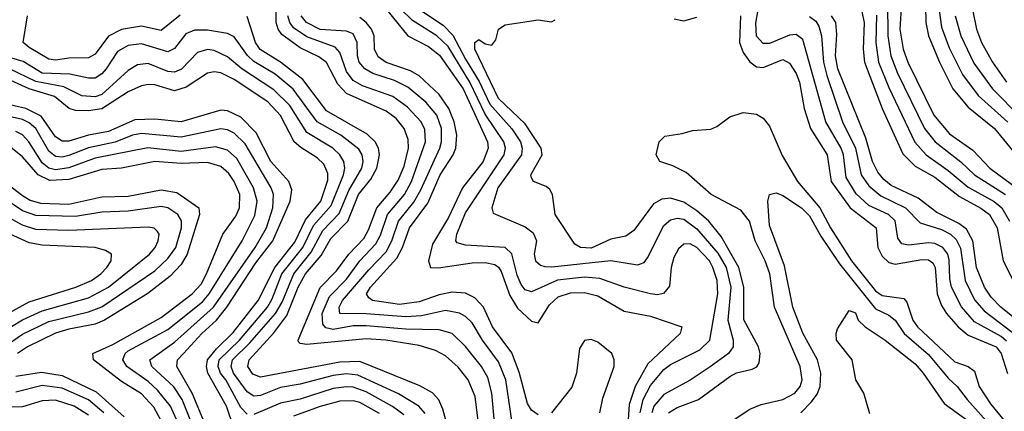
# Model space of a CAD drawing. Header units: inches. Extents: x 884549 to 1028252, y 526810 to 653624.
# Tile 345 of 656: x 895562 to 898540, y 633075 to 634259. Entities that reach past the tile are written whole.
import ezdxf

# ---------------------------------------------------------------- set-up
doc = ezdxf.new("R2010")
doc.units = ezdxf.units.IN
doc.header["$MEASUREMENT"] = 0
doc.layers.add('A8693', color=7, linetype='Continuous')

msp = doc.modelspace()

# ---------------------------------------------------------------- linework, layer by layer
at = {"layer": 'A8693', "color": 5}
for points, elevation in [([(898300.1, 634350), (898302.5, 634250), (898310.5, 634210), (898343.6, 634130), (898383.9, 634050), (898430, 633994.7), (898510.4, 633930), (898592.2, 633830)], 3120), ([(896955.1, 632990), (896939.4, 633119.4), (896918.1, 633170), (896887.8, 633207.8), (896850, 633242.3), (896819, 633259), (896770, 633273.5), (896669.5, 633289.5), (896610, 633294.1), (896430, 633276.3), (896410, 633280.2), (896405.2, 633285.2), (896403.7, 633290), (896470, 633449), (896520.3, 633499.7), (896557.6, 633550), (896602.4, 633597.6), (896616.9, 633623.1), (896641.5, 633690), (896682.6, 633737.4), (896706.3, 633773.7), (896724.1, 633815.9), (896737.2, 633870), (896736.4, 633896.4), (896724.4, 633930), (896699.9, 633959.9), (896670, 633982.1), (896550, 634035.5), (896523.5, 634063.5), (896489.4, 634129.4), (896466.3, 634146.3), (896410, 634174.1), (896354.1, 634214.1), (896343.4, 634230), (896337.3, 634250), (896336.7, 634330)], 3080), ([(897438.2, 633070), (897447.6, 633110), (897470, 633152.6), (897510, 633201.4), (897530, 633216.1), (897619, 633261), (897648.7, 633290), (897673.3, 633430), (897671.4, 633470), (897658.6, 633510), (897647.6, 633530), (897610, 633569.9), (897590, 633580.7), (897570, 633580.4), (897554.4, 633565.6), (897540.5, 633539.5), (897532.1, 633510), (897527, 633453), (897509.2, 633430.8), (897490, 633427.3), (897470, 633430.3), (897390, 633450.3), (897315.9, 633475.9), (897270, 633480.2), (897188.5, 633471.5), (897110, 633435.7), (897090, 633442.2), (897078.5, 633458.5), (897066.2, 633486.2), (897050.4, 633550.4), (897030, 633569.6), (896910, 633576.9), (896884.5, 633584.5), (896881.1, 633590), (896884.1, 633610), (896910, 633675.2), (897026.5, 633850), (897030.5, 633870), (897026.2, 633890), (896970, 633973.1), (896923.6, 634070), (896857.3, 634177.3), (896823.3, 634210), (896750, 634256.8), (896674.7, 634330)], 2960), ([(898546.7, 633286.7), (898530, 633300.8), (898450, 633345.1), (898410.5, 633390.5), (898380.3, 633450), (898375, 633475), (898372.9, 633532.9), (898368.7, 633550), (898354.1, 633570), (898330, 633582.2), (898310, 633584.2), (898250, 633577.3), (898230, 633581.5), (898217.9, 633597.9), (898210, 633650.9), (898189.6, 633670), (898130, 633697.5), (898091.8, 633731.8), (898061.4, 633781.4), (898053.5, 633850), (898046.6, 633870), (897999.7, 633950), (897930, 634199), (897910, 634213.9), (897890, 634211.6), (897830, 634186.5), (897810, 634187.2), (897790, 634209.4), (897787.9, 634247.9), (897802.4, 634330)], 2940), ([(898186.8, 634310), (898187.3, 634210), (898196, 634150), (898217, 634097), (898298.6, 633930), (898330.1, 633890), (898408.7, 633828.7), (898449.7, 633789.7), (898543.2, 633730)], 3060), ([(898228.8, 634308.8), (898223.9, 634230), (898233.8, 634170), (898248.4, 634130), (898326.5, 633970), (898374.2, 633914.2), (898444.4, 633864.4), (898495.7, 633810), (898584.8, 633744.8)], 3080), ([(898340, 634310), (898350, 634236.2), (898373.3, 634173.3), (898413, 634093), (898460.5, 634030), (898550, 633949.1)], 3140), ([(896670.8, 634290), (896735.7, 634210), (896798, 634178), (896831.7, 634151.7), (896903.1, 634050), (896976.6, 633890), (896979, 633870), (896963.5, 633830), (896901.1, 633750), (896858.8, 633661.2), (896810, 633579.8), (896798.1, 633530), (896803.7, 633510), (896828.4, 633508.4), (896930, 633523.9), (896970, 633524.8), (896998.5, 633518.5), (897010, 633510.3), (897017.5, 633497.5), (897044.6, 633424.6), (897067, 633387), (897110, 633347.5), (897130, 633342.3), (897163.7, 633396.3), (897190, 633421.2), (897227.4, 633432.6), (897270, 633434.2), (897310, 633424), (897390, 633377.4), (897470, 633362.6), (897564, 633330), (897559.8, 633310), (897461.7, 633218.3), (897422.9, 633150), (897405, 633095), (897402.1, 633050)], 2980), ([(896770.9, 634290), (896842.1, 634242.1), (896872.1, 634212.1), (896910, 634139.1), (896951.8, 634071.8), (896983.5, 634003.5), (897050, 633928.7), (897075.9, 633890), (897081.6, 633870), (897079.3, 633850), (897008.2, 633750), (896989.5, 633690), (896994, 633674), (897090, 633632.2), (897114.6, 633614.6), (897124.3, 633590), (897118.2, 633550), (897122, 633530), (897136.9, 633516.9), (897150, 633512.5), (897171.2, 633511.2), (897350, 633530.6), (897430, 633517.6), (897439.7, 633520.3), (897450, 633524.3), (897461, 633539), (897510, 633636.7), (897530, 633653.5), (897550, 633659.1), (897570, 633655.9), (897610, 633626.4), (897673.4, 633553.4), (897698.6, 633510), (897713, 633450), (897703.4, 633350), (897719.9, 633290), (897719.7, 633270), (897705.2, 633250), (897650, 633209), (897590, 633168.9), (897510, 633125.6), (897479.4, 633090), (897474, 633070)], 2940), ([(898108, 634288), (898116.1, 634250), (898112.8, 634170), (898116.8, 634130), (898169.8, 633990), (898233.1, 633853.1), (898270, 633815.8), (898330, 633782.4), (898404, 633724), (898469.1, 633689.1), (898495.3, 633670), (898518, 633630), (898535.8, 633530), (898566.7, 633470)], 3020), ([(898443.5, 634290), (898456.1, 634230), (898471.2, 634190), (898504.5, 634130), (898546.6, 634070)], 3180), ([(896047.2, 634272.8), (895990, 634226.6), (895930, 634238.8), (895870, 634229.1), (895830, 634208.9), (895790, 634154.8), (895770, 634143.2), (895710, 634142.8), (895670, 634136.7), (895650, 634139.5), (895590, 634174.7), (895572.1, 634190), (895585.4, 634270)], 3120), ([(896872, 632970), (896841.5, 633081.5), (896829.5, 633109.5), (896810, 633130.6), (896771.9, 633151.9), (896590, 633225.8), (896530, 633223.1), (896290, 633177.6), (896266.8, 633186.8), (896251.8, 633210), (896255.6, 633230), (896330, 633312.3), (896370, 633364.3), (896403.6, 633450), (896425.8, 633490), (896473.8, 633546.2), (896503.1, 633596.9), (896553.8, 633650), (896586.6, 633730), (896623.4, 633776.6), (896641.8, 633810), (896650, 633850), (896647, 633870), (896636.5, 633890), (896612.2, 633912.2), (896490, 633983.1), (896417.7, 634077.7), (896350, 634130), (896288.5, 634168.5), (896274.9, 634190), (896250, 634268.6)], 3120), ([(896998.4, 633030), (896990, 633130), (896977.4, 633177.4), (896958.6, 633210), (896910, 633270.4), (896870, 633309.9), (896830, 633321), (896730, 633323.3), (896610, 633333.3), (896570, 633333.1), (896510, 633322.3), (896487.3, 633327.3), (896478.7, 633338.7), (896476.7, 633370), (896498.2, 633421.8), (896550, 633474.6), (896590.1, 633529.9), (896639, 633581), (896652.8, 633607.2), (896674.3, 633670), (896725.1, 633730), (896746.8, 633770), (896788.6, 633890), (896786.9, 633926.9), (896775.8, 633950), (896734.2, 633994.2), (896690, 634026.9), (896598.9, 634058.9), (896570, 634074.9), (896550, 634101.9), (896530, 634159.9), (896515.5, 634175.5), (896430, 634207.1), (896390, 634233.7), (896378.2, 634250), (896372.7, 634270)], 3060), ([(897050, 633046.8), (897031.6, 633170), (897010, 633223.9), (896961.4, 633290), (896930, 633342.3), (896910, 633361.7), (896891.8, 633371.8), (896850, 633379.6), (896776.8, 633363.2), (896730, 633360), (896610, 633369.4), (896529.9, 633370), (896527.6, 633390), (896537.7, 633410), (896617.2, 633502.8), (896670, 633556.8), (896687.4, 633590), (896707.3, 633650), (896753.4, 633706.6), (896775.4, 633744.6), (896831.9, 633870), (896837, 633890), (896837.3, 633930), (896823.4, 633970), (896790, 634009.6), (896735.1, 634055.1), (896695, 634075), (896630, 634095.8), (896605.8, 634110), (896588.6, 634130), (896583.4, 634150), (896582.6, 634190), (896570, 634216), (896550, 634224.5), (896470, 634229.1), (896429.3, 634250), (896413.3, 634270)], 3040), ([(897130, 633064.2), (897110, 633078.5), (897097.9, 633097.9), (897072.8, 633192.8), (897050, 633251.4), (896991.3, 633330), (896964.4, 633390), (896938.3, 633418.3), (896910, 633431.7), (896870, 633435.3), (896830, 633426.9), (896770, 633405.6), (896710, 633398), (896628.9, 633410), (896617.8, 633417.8), (896610.8, 633430), (896622.5, 633450), (896702.6, 633537.4), (896719.5, 633570), (896740.5, 633630), (896796, 633704), (896833.2, 633790), (896872.5, 633850), (896880.4, 633870), (896883.4, 633910), (896876.1, 633950), (896859.9, 633990), (896830, 634032.7), (896770, 634089.3), (896743.7, 634103.7), (896669.6, 634129.6), (896646.1, 634146.1), (896635.2, 634170), (896633.3, 634210), (896625.5, 634230), (896610, 634249.9), (896590, 634265.7)], 3020), ([(897524.5, 633070), (897550, 633086.5), (897614.9, 633110), (897710, 633180.2), (897730, 633190.7), (897777.3, 633202.7), (897790.7, 633209.3), (897798.3, 633221.7), (897801.4, 633250), (897796.3, 633270), (897751.7, 633351.7), (897751.8, 633450), (897737.1, 633510), (897683.2, 633603.2), (897646.1, 633650), (897610, 633680.9), (897570, 633707), (897530, 633718.9), (897504.2, 633715.8), (897478.3, 633701.7), (897418.9, 633621.1), (897395.4, 633604.6), (897350, 633595.1), (897290, 633568.1), (897257.7, 633570), (897240.5, 633580.5), (897180.9, 633670), (897172.9, 633730), (897165.1, 633745.1), (897154.3, 633754.3), (897116, 633770), (897110, 633780.7), (897108, 633790), (897142.3, 633850), (897138.6, 633870), (897090, 633944.1), (897010, 634020.6), (896938.3, 634170), (896938, 634190), (896950, 634199), (896970, 634185.5), (896990, 634181.3), (897002, 634198), (897009.8, 634230.2), (897030, 634243.2), (897130, 634258.5), (897170, 634252.7), (897181.2, 634258.8)], 2920), ([(897541.4, 634261.4), (897570, 634255.5), (897610, 634266.6)], 2920), ([(897741.5, 634270), (897738.5, 634190), (897750, 634159.9), (897770, 634131.6), (897790, 634116.4), (897810, 634113.9), (897870, 634138.7), (897890, 634127.5), (897910, 634095.7), (897919.9, 634070), (897934.6, 633990), (897953.2, 633930), (898004.3, 633850), (898015.6, 633770), (898073, 633690), (898152.5, 633630), (898156.9, 633570), (898170, 633543.6), (898190, 633525.1), (898210, 633519.4), (898290, 633533.9), (898310, 633533.1), (898323.4, 633523.4), (898331, 633510), (898336.7, 633430), (898350, 633394.4), (898364.9, 633370), (898399.7, 633330), (898430, 633305.3), (898515.3, 633270), (898530.2, 633250), (898549.3, 633189.3)], 2920), ([(897950, 634268.8), (897970, 634254), (897978.8, 634238.8), (897986.6, 634210), (897993.1, 634130), (898003.2, 634090), (898050.4, 633950.4), (898089.4, 633870), (898107, 633790), (898130, 633756.3), (898166.4, 633726.4), (898241.1, 633690), (898284.9, 633644.9), (898350, 633624.2), (898376.7, 633610), (898394.1, 633594.1), (898407.7, 633567.7), (898421.2, 633470), (898450, 633412.1), (898479, 633379), (898581, 633301)], 2960), ([(898618.2, 633318.2), (898529.2, 633390), (898500.1, 633420.1), (898479.4, 633450), (898455.4, 633510), (898444.4, 633590), (898425.2, 633625.2), (898402.6, 633642.6), (898335.9, 633675.9), (898278.7, 633718.7), (898197.8, 633757.8), (898175.4, 633775.4), (898157.6, 633797.6), (898140.8, 633830), (898120.5, 633900.5), (898036.1, 634110), (898029.6, 634150), (898033.6, 634213.6), (898029.8, 634250), (898017.3, 634270)], 2980), ([(898152.9, 634272.9), (898151, 634190), (898159.6, 634130), (898190, 634053.8), (898269, 633889), (898303.2, 633850), (898370, 633802.9), (898430, 633752.3), (898509.2, 633709.2), (898532.2, 633690), (898555.5, 633650)], 3040), ([(898391.1, 634270), (898407.8, 634210), (898447.8, 634127.8), (898503.6, 634050), (898590, 633962.8)], 3160), ([(896787.8, 633067.8), (896768.6, 633090), (896707.7, 633127.7), (896584.3, 633184.3), (896550, 633187.8), (896510, 633182.7), (896410, 633156.4), (896350, 633146.3), (896290, 633122.7), (896270, 633120.2), (896250, 633133.5), (896208.5, 633190), (896201.5, 633210), (896205.7, 633230), (896258.1, 633281.9), (896335.8, 633370), (896355.7, 633404.3), (896390.3, 633490), (896443.6, 633556.4), (896478.8, 633621.2), (896527.5, 633672.5), (896557.4, 633742.6), (896596.5, 633810), (896600.3, 633830), (896597.7, 633850), (896587.8, 633867.8), (896533.2, 633910), (896461.3, 633950), (896389, 634049), (896333.9, 634093.9), (896270, 634132.8), (896250.6, 634150.6), (896210, 634206.9), (896190, 634216.7), (896130, 634226.9), (896090, 634226.9), (896064, 634216), (896030, 634172.1), (896010, 634161.8), (895930, 634185.6), (895890, 634181.2), (895857.7, 634162.3), (895823.1, 634110), (895810, 634095), (895790, 634082.3), (895770, 634081.9), (895713.7, 634093.7), (895630, 634097.3), (895572.6, 634132.6), (895510.5, 634150.5)], 3140), ([(896250, 633066.2), (896230, 633086.1), (896184.8, 633170), (896169, 633190), (896162.4, 633210), (896165.4, 633230), (896226.2, 633290), (896310.8, 633390), (896325.2, 633414.8), (896354.7, 633490), (896417.6, 633570), (896450, 633637), (896503.4, 633696.6), (896541, 633790), (896545.1, 633810), (896542.4, 633830), (896530.3, 633850), (896508.6, 633870), (896430, 633917.5), (896378.9, 633998.9), (896330, 634047.1), (896233.7, 634110), (896190, 634147), (896150, 634165.6), (896130, 634168.3), (896099.9, 634160.1), (896050.8, 634109.2), (896030, 634099.9), (896010, 634101.9), (895950, 634126.6), (895917.8, 634122.2), (895890, 634104.8), (895810, 634032.8), (895790, 634025.4), (895750, 634028.7), (895695.6, 634055.6), (895610, 634072.1), (895530.7, 634110.7)], 3160), ([(896210, 633021.6), (896187, 633090), (896130.7, 633190), (896126.3, 633210), (896130.1, 633230), (896156.6, 633263.4), (896207.3, 633312.7), (896283.4, 633410), (896333.2, 633510), (896394, 633586), (896426, 633654), (896472.6, 633710), (896493.2, 633773.2), (896493.6, 633793.6), (896482, 633822), (896461.6, 633841.6), (896412, 633872), (896392.2, 633890), (896350, 633969.2), (896311.8, 634010), (896210, 634077.7), (896170, 634097.9), (896150, 634101.2), (896130, 634097.6), (896065.4, 634054.6), (896030, 634043.2), (895970, 634061.4), (895950, 634063.2), (895930, 634058.8), (895890, 634040.6), (895810.3, 633989.7), (895770, 633983.2), (895730, 633983.8), (895711.2, 633990), (895666.7, 634026.7), (895590, 634049.7), (895534.5, 634074.5)], 3180), ([(896116.9, 633050), (896082.8, 633130), (896037, 633210), (896038.3, 633221.7), (896039.4, 633230), (896056.9, 633250), (896112.6, 633310), (896157, 633350), (896188.4, 633390), (896276.2, 633523.8), (896326.9, 633590), (896380, 633710), (896384.8, 633744.8), (896375.5, 633770), (896321.1, 633830), (896276.5, 633916.5), (896230, 633964.1), (896190, 633983.5), (896170, 633985.6), (896050, 633950.2), (895970, 633958.5), (895910, 633956.1), (895830, 633920.3), (895770, 633909.6), (895710, 633892), (895690, 633891.3), (895670, 633904.2), (895626.9, 633966.9), (895580.2, 633990), (895510, 634006.9)], 3220), ([(896077, 633050), (896053, 633110), (896028.3, 633148.3), (895960.9, 633210), (895954.9, 633230), (896030, 633283.7), (896147.7, 633390), (896273.6, 633570), (896307.9, 633630), (896327.7, 633690), (896329.4, 633730), (896322.5, 633750), (896243.1, 633883.1), (896210, 633915.3), (896190, 633925.5), (896170, 633929.3), (896050, 633903.7), (895930, 633914.8), (895903, 633910), (895850, 633888.8), (895770, 633870.9), (895710, 633848.2), (895690, 633843.4), (895670, 633844.9), (895650, 633860.8), (895610.2, 633930.2), (895590, 633947.3), (895570, 633957), (895530, 633966.5)], 3240), ([(897722.8, 633050), (897770, 633081.1), (897804.7, 633095.3), (897870, 633110.8), (897906.3, 633130), (897922.3, 633150), (897927.9, 633170), (897922.4, 633210), (897844.8, 633390), (897830.9, 633490.9), (897816.4, 633530), (897785.7, 633590), (897769, 633650), (897742.5, 633682.5), (897653.4, 633730), (897577.1, 633797.1), (897537.2, 633817.2), (897497.7, 633830), (897486.6, 633850), (897496.1, 633890), (897513, 633907), (897565.7, 633914.3), (897596.3, 633923.7), (897652.1, 633927.9), (897670, 633935.5), (897710, 633965.4), (897750, 633978.4), (897790, 633973.3), (897810, 633961), (897830, 633936.6), (897867.9, 633847.9), (897914, 633770), (897982.1, 633690), (898013.7, 633630), (898077.3, 633530), (898150, 633438.8), (898170, 633425.3), (898235.6, 633415.6), (898244.4, 633404.4), (898262.6, 633350), (898276.7, 633330), (898390, 633224.5), (898430.9, 633210), (898450, 633196.6), (898463.9, 633150), (898497.8, 633097.8), (898630, 632936.2)], 2880), ([(896044.7, 633030), (896017.3, 633090), (895978.9, 633138.9), (895950, 633164.8), (895885.2, 633210), (895873.9, 633230), (895880.5, 633250), (895890, 633257.5), (896010, 633322.1), (896114.6, 633405.4), (896135.1, 633430), (896234.6, 633590), (896273.2, 633666.8), (896280.2, 633710), (896269.2, 633750), (896218.8, 633838.8), (896190, 633864.2), (896153.9, 633873.9), (896050, 633860.6), (895949, 633871), (895790, 633839.9), (895710, 633810.9), (895670, 633804.9), (895650, 633810), (895630, 633826), (895589.1, 633890), (895570.3, 633910.3), (895550, 633921.2)], 3260), ([(896010, 633008.5), (895967.1, 633087.1), (895930, 633128), (895870, 633165.1), (895784.4, 633230), (895783.1, 633250), (895842.9, 633277.1), (895990, 633358.6), (896083.6, 633430), (896110, 633459.5), (896126.8, 633490), (896176.3, 633610), (896215, 633665), (896226.8, 633690), (896227.7, 633730), (896210.4, 633770), (896194, 633794), (896170, 633815.2), (896130, 633827.5), (896050, 633824), (895970, 633829.7), (895870, 633810.2), (895810, 633806.2), (895710, 633775.3), (895653.1, 633773.1), (895617.5, 633790), (895570, 633843.7), (895533.5, 633873.5)], 3280), ([(895490, 633787.4), (895570, 633726.9), (895593.3, 633713.3), (895624.2, 633704.2), (895710, 633701.5), (895810, 633723), (895890, 633725.4), (895990, 633744.4), (896036.4, 633736.4), (896103.2, 633690), (896105.6, 633670), (896067.7, 633550), (896050, 633518.5), (896016.5, 633483.5), (895948.9, 633431.1), (895818.4, 633350), (895790, 633338.7), (895710, 633323.6), (895670, 633311.3), (895585.2, 633270), (895554.5, 633250)], 3320), ([(895490, 633253.3), (895570, 633307.8), (895650, 633346.5), (895770, 633375.6), (895810, 633390.3), (895970, 633499.6), (896010, 633536.5), (896033.8, 633570), (896051.2, 633630), (896050.6, 633650.6), (896039.5, 633670), (896010, 633689.6), (895990, 633693.9), (895890, 633679.8), (895810, 633676.5), (895730, 633663.5), (895610, 633666.3), (895570, 633680.8), (895490, 633734.3)], 3340), ([(897924.4, 633070), (897957, 633103), (897973.2, 633126.8), (897982.8, 633150), (897985.2, 633190), (897974.8, 633230), (897930, 633311.1), (897899.8, 633390), (897874.8, 633514.8), (897830, 633636.2), (897824.8, 633710), (897830, 633730.3), (897850, 633735.2), (897870, 633727.6), (897925.9, 633690), (897950, 633665.3), (897984.3, 633604.3), (898040.8, 633520.8), (898150, 633384.8), (898190, 633365.7), (898209.1, 633350), (898236.6, 633310), (898310, 633246.8), (898370, 633175), (898397.6, 633150), (898426.9, 633110), (898551.7, 632971.7)], 2860), ([(895303, 633190), (895570, 633351.3), (895630, 633379), (895770, 633418.2), (895829.9, 633450), (895954.6, 633550), (895971, 633570), (895980.1, 633590), (895983.2, 633610), (895978.6, 633618.6), (895968.5, 633628.5), (895950, 633631.6), (895710, 633621.1), (895610, 633624.6), (895570, 633637.1), (895470, 633691.8)], 3360), ([(895530, 633372.9), (895590, 633405.5), (895731.3, 633450), (895779.1, 633470), (895807.2, 633490), (895825.1, 633510), (895837.9, 633530), (895838.9, 633550), (895820.9, 633560.9), (895790.2, 633570.2), (895630, 633577.5), (895590, 633584.3), (895470, 633638.3)], 3380), ([(898133, 633067), (898114.4, 633130), (898090.7, 633170), (898079.5, 633230), (898032.2, 633290), (898030.7, 633310), (898035.5, 633324.5), (898070, 633379.3), (898090, 633372.2), (898097.3, 633350), (898118.4, 633330), (898179, 633290), (898270, 633217.9), (898294.4, 633190), (898358, 633098), (898430, 633046)], 2840), ([(897316.5, 633070), (897325.5, 633114.5), (897359.7, 633210), (897360.1, 633230), (897352.9, 633250), (897310, 633284), (897290, 633291.9), (897270, 633289), (897255, 633265), (897245.4, 633190), (897232, 633148), (897170, 633070.5)], 3020), ([(895550, 633180.8), (895627.1, 633192.9), (895690, 633183.3), (895793.4, 633133.4), (895878, 633058)], 3320), ([(895816.4, 633070), (895770, 633109.5), (895690, 633144.6), (895630, 633153.3), (895550, 633132.5)], 3340), ([(896723.9, 633063.9), (896689.4, 633089.4), (896610, 633134), (896570, 633147.4), (896550, 633149.2), (896510, 633143.7), (896410, 633111.3), (896350, 633099), (896270, 633065.4)], 3160), ([(895770, 633062.7), (895726.4, 633090), (895670, 633108), (895630, 633106.5), (895570, 633088.5), (895530, 633087)], 3360), ([(896650, 633068.5), (896590, 633101.3), (896570, 633106.1), (896530, 633105.4), (896470, 633089.8), (896390, 633059.8)], 3180)]:
    msp.add_lwpolyline(points, dxfattribs=dict(at, elevation=elevation))

doc.saveas('drawing.dxf')
